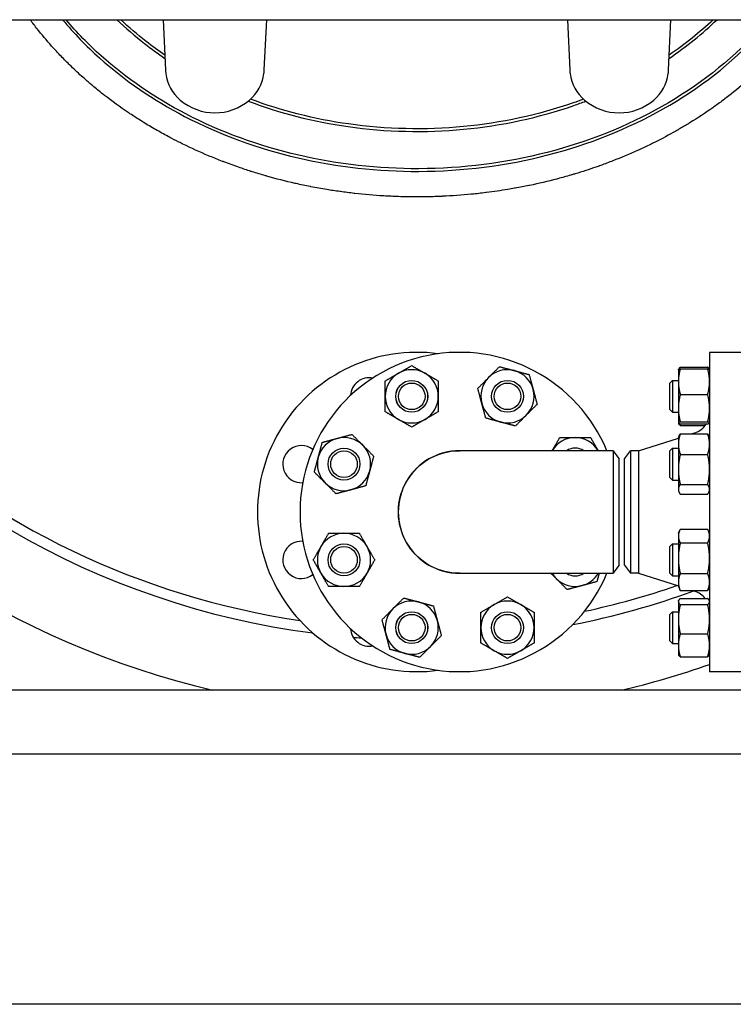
# Model space of a CAD drawing. Header units: inches. Extents: x 18 to 846, y -44 to 561.
# Tile 524 of 637: x 722 to 739, y 205 to 228. Entities that reach past the tile are written whole.
import ezdxf

# ---------------------------------------------------------------- set-up
doc = ezdxf.new("R2010")
doc.units = ezdxf.units.IN
doc.header["$LTSCALE"] = 24
doc.header["$MEASUREMENT"] = 0
doc.layers.add('Visible (ANSI)', color=7, linetype='Continuous', lineweight=30)

msp = doc.modelspace()

# ---------------------------------------------------------------- linework, layer by layer
at = {"layer": 'Visible (ANSI)'}
for p, q in [((677.03118, 228.2065), (754.03118, 228.2065)), ((725.64352, 228.20651), (725.69973, 227.03133)), ((728.02264, 227.03133), (728.07885, 228.20653)), ((735.14352, 228.20651), (735.19973, 227.03133)), ((737.52264, 227.03133), (737.57885, 228.20653)), ((738.48618, 220.394), (738.48618, 212.894)), ((739.42618, 220.394), (738.48618, 220.394)), ((737.75218, 219.98521), (737.75273, 219.98637)), ((737.75218, 219.98521), (737.75218, 219.70515)), ((737.75273, 219.98637), (737.75816, 219.99802)), ((737.79727, 220.04461), (738.4411, 220.04461)), ((737.79727, 220.00606), (738.4411, 220.00606)), ((738.48564, 219.98637), (738.48021, 219.99802)), ((738.48618, 219.98521), (738.48564, 219.98637)), ((737.55118, 219.67271), (737.61368, 219.73521)), ((737.61368, 219.73521), (737.61368, 218.98521)), ((737.61368, 219.73521), (737.75218, 219.73521)), ((737.75218, 219.70515), (737.75218, 219.08131)), ((737.55118, 219.04771), (737.55118, 219.67271)), ((737.79727, 219.40424), (738.4411, 219.40424)), ((737.55118, 219.04771), (737.61368, 218.98521)), ((737.75218, 219.08131), (737.75218, 218.73637)), ((737.61368, 218.98521), (737.75218, 218.98521)), ((737.75218, 218.73637), (737.75218, 218.73521)), ((737.75218, 218.73521), (737.75273, 218.73404)), ((737.75273, 218.73404), (737.75816, 218.7224)), ((737.79727, 218.75839), (738.4411, 218.75839)), ((737.79727, 218.71436), (738.4411, 218.71436)), ((737.79727, 218.67581), (738.38292, 218.67581)), ((738.48618, 218.73521), (738.48564, 218.73404)), ((736.81285, 218.084), (737.75218, 218.38152)), ((737.75218, 218.39409), (737.76806, 218.42814)), ((737.75218, 218.39409), (737.75218, 218.23717)), ((737.79727, 218.47629), (738.4411, 218.47629)), ((738.05138, 218.47629), (738.13716, 218.50345)), ((738.48618, 218.39409), (738.47031, 218.42814)), ((736.2188, 218.084), (732.61389, 218.084)), ((736.48618, 217.8965), (736.63006, 218.084)), ((736.81285, 218.084), (736.63006, 218.084)), ((736.63006, 218.084), (736.63006, 215.204)), ((736.81285, 218.084), (736.81285, 215.204)), ((737.55118, 218.08159), (737.61368, 218.14409)), ((737.55118, 217.45659), (737.55118, 218.08159)), ((737.61368, 218.14409), (737.61368, 217.39409)), ((737.61368, 218.14409), (737.75218, 218.14409)), ((737.75218, 218.23717), (737.75218, 217.64446)), ((736.36118, 215.39154), (736.36118, 217.89649)), ((736.48618, 215.3915), (736.48618, 217.8965)), ((737.79727, 217.99806), (738.4411, 217.99806)), ((737.75218, 217.64446), (737.75218, 217.17638)), ((737.55118, 217.45659), (737.61368, 217.39409)), ((737.61368, 217.39409), (737.75218, 217.39409)), ((737.75218, 217.17638), (737.75218, 217.14409)), ((737.79727, 217.29086), (738.4411, 217.29086)), ((737.75218, 217.14409), (737.76806, 217.11004)), ((737.79727, 217.0619), (738.4411, 217.0619)), ((738.48618, 217.14409), (738.47031, 217.11004)), ((737.79727, 216.23926), (738.4411, 216.23926)), ((737.75218, 216.14391), (737.78641, 216.2173)), ((737.75218, 216.14391), (737.75218, 216.07824)), ((737.75218, 216.07824), (737.75218, 215.55704)), ((738.48618, 216.14391), (738.45196, 216.2173)), ((737.55118, 215.83141), (737.61368, 215.89391)), ((737.55118, 215.20641), (737.55118, 215.83141)), ((737.61368, 215.89391), (737.61368, 215.14391)), ((737.61368, 215.89391), (737.75218, 215.89391)), ((737.79727, 215.91721), (738.4411, 215.91721)), ((737.75218, 215.55704), (737.75218, 214.99772)), ((736.48618, 215.3915), (736.63006, 215.204)), ((732.61389, 215.204), (736.2188, 215.204)), ((736.81285, 215.204), (736.63006, 215.204)), ((736.81285, 215.204), (737.75218, 214.90648)), ((737.55118, 215.20641), (737.61368, 215.14391)), ((737.61368, 215.14391), (737.75218, 215.14391)), ((737.79727, 215.19687), (738.4411, 215.19687)), ((737.75218, 214.99772), (737.75218, 214.89391)), ((737.75218, 214.89391), (737.78641, 214.82052)), ((738.48618, 214.89391), (738.45196, 214.82052)), ((737.79727, 214.79857), (738.4411, 214.79857)), ((737.79727, 214.6122), (738.4411, 214.6122)), ((738.0929, 214.79857), (738.13716, 214.78455)), ((737.75218, 214.5528), (737.75816, 214.56561)), ((737.75218, 214.5528), (737.75218, 214.54024)), ((737.75218, 214.54024), (737.75218, 214.12609)), ((737.79727, 214.46829), (738.4411, 214.46829)), ((738.48618, 214.5528), (738.48021, 214.56561)), ((737.55118, 214.2403), (737.61368, 214.3028)), ((737.55118, 213.6153), (737.55118, 214.2403)), ((737.61368, 214.3028), (737.61368, 213.5528)), ((737.61368, 214.3028), (737.75218, 214.3028)), ((737.75218, 214.12609), (737.75218, 213.51364)), ((737.79727, 213.78389), (738.4411, 213.78389)), ((737.55118, 213.6153), (737.61368, 213.5528)), ((737.61368, 213.5528), (737.75218, 213.5528)), ((737.75218, 213.51364), (737.75218, 213.3028)), ((737.75218, 213.3028), (737.75816, 213.28999)), ((737.79727, 213.24339), (738.4411, 213.24339)), ((738.48618, 213.3028), (738.48021, 213.28999)), ((739.42618, 212.894), (738.48618, 212.894)), ((754.03118, 212.4565), (677.03118, 212.4565)), ((754.03118, 210.9565), (677.03118, 210.9565)), ((753.11118, 205.0815), (711.23618, 205.0815))]:
    msp.add_line(p, q, dxfattribs=at)
for centre, radius in [((731.4861, 219.36021), 0.37513), ((731.4861, 219.36021), 0.375), ((733.73627, 219.36021), 0.37513), ((733.73627, 219.36021), 0.375), ((731.4861, 219.36021), 0.3125), ((733.73627, 219.36021), 0.3125), ((729.89498, 217.76909), 0.37513), ((729.89498, 217.76909), 0.375), ((729.89498, 217.76909), 0.3125), ((729.89498, 215.51891), 0.37513), ((729.89498, 215.51891), 0.375), ((729.89498, 215.51891), 0.3125), ((731.4861, 213.9278), 0.37513), ((731.4861, 213.9278), 0.375), ((731.4861, 213.9278), 0.3125), ((733.73627, 213.9278), 0.37513), ((733.73627, 213.9278), 0.375), ((733.73627, 213.9278), 0.3125)]:
    msp.add_circle(centre, radius, dxfattribs=at)
for centre, radius, start, end in [((731.61118, 232.644), 18.75, 193.689887, 261.558657), ((726.69859, 227.0791), 1, 187.965548, 229.428759), ((727.02378, 227.0791), 1, 310.571241, 352.034452), ((736.19859, 227.0791), 1, 187.965548, 229.428759), ((736.52378, 227.0791), 1, 310.571241, 352.034452), ((726.86118, 227.269), 1.25, 229.428759, 310.571241), ((736.36118, 227.269), 1.25, 229.428759, 310.571241), ((731.61118, 232.644), 19, 217, 262.601049), ((731.61118, 216.644), 3.75, 82.337744, 277.662256), ((732.61118, 216.644), 3.75, 22.581673, 337.418327), ((731.61118, 232.644), 20.75, 217, 256.628632), ((731.4861, 219.36021), 0.625, 60, 120), ((733.73627, 219.36021), 0.625, 75, 135), ((733.73627, 219.36021), 0.625, 15, 75), ((730.4861, 219.36021), 0.4375, 78.977419, 177.099997), ((731.4861, 219.36021), 0.625, 120, 180), ((731.4861, 219.36021), 0.625, 0, 60), ((733.73627, 219.36021), 0.625, 135, 195), ((733.73627, 219.36021), 0.625, 315, 15), ((731.4861, 219.36021), 0.625, 180, 240), ((731.4861, 219.36021), 0.625, 300, 0), ((733.73627, 219.36021), 0.625, 195, 255), ((731.4861, 219.36021), 0.625, 240, 300), ((733.73627, 219.36021), 0.625, 255, 315), ((737.98618, 218.98012), 0.5, 287.574716, 327.891966), ((729.89498, 217.76909), 0.625, 105, 165), ((729.89498, 217.76909), 0.625, 45, 105), ((735.32739, 217.76909), 0.625, 90, 149.744484), ((735.32739, 217.76909), 0.625, 30.255516, 90), ((728.89498, 217.76909), 0.4375, 52.383893, 273.928505), ((729.89498, 217.76909), 0.625, 345, 45), ((732.61118, 216.644), 1.44, 89.94622, 270.05378), ((735.32739, 217.76909), 0.37513, 57.085092, 122.914908), ((735.32739, 217.76909), 0.375, 57.114984, 122.885016), ((729.89498, 217.76909), 0.625, 165, 225), ((729.89498, 217.76909), 0.625, 285, 345), ((729.89498, 217.76909), 0.625, 225, 285), ((729.89498, 215.51891), 0.625, 90, 150), ((729.89498, 215.51891), 0.625, 30, 90), ((728.89498, 215.51891), 0.4375, 86.071495, 307.616107), ((729.89498, 215.51891), 0.625, 150, 210), ((729.89498, 215.51891), 0.625, 330, 30), ((729.89498, 215.51891), 0.625, 210, 270), ((729.89498, 215.51891), 0.625, 270, 330), ((735.32739, 215.51891), 0.625, 210.255516, 225), ((735.32739, 215.51891), 0.625, 225, 285), ((735.32739, 215.51891), 0.37513, 237.085092, 302.914908), ((735.32739, 215.51891), 0.375, 237.114984, 302.885016), ((735.32739, 215.51891), 0.625, 285, 329.744484), ((731.61118, 232.644), 18.75, 282.119678, 289.01245), ((731.61118, 232.644), 19, 281.10307, 290.016247), ((737.98618, 214.30789), 0.5, 37.489944, 72.425284), ((731.4861, 213.9278), 0.625, 135, 195), ((731.4861, 213.9278), 0.625, 75, 135), ((731.4861, 213.9278), 0.625, 15, 75), ((733.73627, 213.9278), 0.625, 120, 180), ((733.73627, 213.9278), 0.625, 60, 120), ((733.73627, 213.9278), 0.625, 0, 60), ((731.4861, 213.9278), 0.625, 315, 15), ((733.73627, 213.9278), 0.625, 180, 240), ((733.73627, 213.9278), 0.625, 300, 0), ((730.4861, 213.9278), 0.4375, 182.900003, 281.022581), ((731.61118, 232.644), 19, 265.470025, 266.049599), ((731.4861, 213.9278), 0.625, 195, 255), ((731.4861, 213.9278), 0.625, 255, 315), ((733.73627, 213.9278), 0.625, 240, 300), ((731.61118, 232.644), 20.75, 283.371368, 289.349236)]:
    msp.add_arc(centre, radius, start, end, dxfattribs=at)
for points, knots in [([(740.70154, 228.20651), (740.58451, 228.04808), (740.46172, 227.89352), (740.33419, 227.74366), (740.32271, 227.73017), (740.31119, 227.71671), (740.29963, 227.7033), (740.25128, 227.64718), (740.20226, 227.59172), (740.1526, 227.53692), (740.14002, 227.52304), (740.1274, 227.5092), (740.11474, 227.49541), (740.10267, 227.48226), (740.09057, 227.46915), (740.07843, 227.45608), (739.93882, 227.30579), (739.79444, 227.1607), (739.64618, 227.02112), (739.63328, 227.00897), (739.62035, 226.99687), (739.60739, 226.9848), (739.57345, 226.95321), (739.53931, 226.9219), (739.50498, 226.89088), (739.46952, 226.85883), (739.43378, 226.82703), (739.39779, 226.79547), (739.38498, 226.78424), (739.37213, 226.77304), (739.35926, 226.76188), (739.35904, 226.76169), (739.35882, 226.7615), (739.35861, 226.76132), (739.20182, 226.62537), (739.04023, 226.49419), (738.87461, 226.36813), (738.86116, 226.3579), (738.84768, 226.34769), (738.83418, 226.33753), (738.75712, 226.27949), (738.67921, 226.22256), (738.60054, 226.16676), (738.58688, 226.15708), (738.57321, 226.14743), (738.55951, 226.13782), (738.38609, 226.01611), (738.20904, 225.89989), (738.02927, 225.78939), (738.01559, 225.78098), (738.0019, 225.77261), (737.98819, 225.76427), (737.91393, 225.71908), (737.83923, 225.67487), (737.76416, 225.63165), (737.75371, 225.62563), (737.74326, 225.61964), (737.73279, 225.61366), (737.71949, 225.60605), (737.70616, 225.59848), (737.69282, 225.59093), (737.53391, 225.50103), (737.37252, 225.41501), (737.20905, 225.33295), (737.18387, 225.32032), (737.15865, 225.30777), (737.13338, 225.29532), (737.12084, 225.28915), (737.10829, 225.283), (737.09573, 225.27687), (737.00825, 225.23418), (736.92021, 225.19262), (736.83165, 225.15219), (736.81945, 225.14661), (736.80723, 225.14106), (736.795, 225.13553), (736.60311, 225.04874), (736.40889, 224.96724), (736.21293, 224.8911), (736.20154, 224.88667), (736.19014, 224.88226), (736.17874, 224.87787), (736.08504, 224.8418), (735.99096, 224.80694), (735.89656, 224.77331), (735.88578, 224.76946), (735.875, 224.76564), (735.86421, 224.76183), (735.8484, 224.75625), (735.83258, 224.7507), (735.81675, 224.74518), (735.65604, 224.68919), (735.49401, 224.63656), (735.33089, 224.5873), (735.30444, 224.57932), (735.27797, 224.57142), (735.25146, 224.56361), (735.24211, 224.56085), (735.23276, 224.55811), (735.22341, 224.55538), (735.12376, 224.52628), (735.02373, 224.49843), (734.92337, 224.47183), (734.91474, 224.46955), (734.9061, 224.46727), (734.89746, 224.465), (734.68548, 224.40931), (734.47213, 224.35924), (734.25778, 224.31473), (734.2507, 224.31326), (734.24363, 224.3118), (734.23655, 224.31034), (734.13157, 224.28873), (734.02634, 224.26845), (733.92093, 224.2495), (733.91469, 224.24838), (733.90845, 224.24726), (733.90221, 224.24615), (733.85005, 224.23685), (733.79784, 224.22788), (733.74559, 224.21923), (733.57774, 224.19145), (733.4093, 224.16699), (733.24041, 224.14584), (733.23588, 224.14528), (733.23135, 224.14471), (733.22682, 224.14415), (733.11718, 224.13054), (733.00736, 224.11832), (732.89739, 224.1075), (732.89376, 224.10715), (732.89012, 224.10679), (732.88649, 224.10644), (732.66079, 224.08442), (732.43449, 224.06828), (732.20794, 224.05799), (732.20623, 224.05792), (732.20452, 224.05784), (732.2028, 224.05776), (732.08931, 224.05266), (731.97575, 224.04902), (731.86217, 224.04686), (731.86145, 224.04684), (731.86073, 224.04683), (731.86001, 224.04681), (731.77955, 224.04529), (731.69907, 224.04451), (731.6186, 224.04447), (731.47039, 224.04438), (731.32218, 224.0468), (731.17407, 224.05172), (731.17279, 224.05176), (731.17152, 224.05181), (731.17024, 224.05185), (731.0573, 224.05563), (730.94445, 224.06087), (730.83165, 224.06756), (730.82935, 224.0677), (730.82705, 224.06784), (730.82475, 224.06798), (730.59912, 224.08149), (730.37373, 224.10083), (730.14897, 224.12603), (730.14478, 224.1265), (730.14059, 224.12697), (730.13641, 224.12744), (730.02722, 224.13979), (729.91819, 224.15352), (729.80935, 224.16863), (729.80431, 224.16933), (729.79927, 224.17004), (729.79423, 224.17074), (729.69265, 224.18497), (729.59124, 224.2004), (729.49005, 224.21704), (729.36598, 224.23744), (729.24213, 224.25968), (729.1186, 224.28374), (729.11197, 224.28503), (729.10535, 224.28633), (729.09873, 224.28763), (728.98839, 224.30931), (728.8783, 224.33245), (728.76852, 224.35706), (728.76112, 224.35872), (728.75373, 224.36038), (728.74633, 224.36206), (728.52211, 224.41275), (728.29921, 224.46957), (728.07818, 224.53253), (728.0692, 224.53509), (728.06022, 224.53766), (728.05124, 224.54024), (727.99772, 224.55561), (727.94432, 224.57134), (727.89104, 224.58744), (727.84016, 224.6028), (727.78939, 224.61849), (727.73874, 224.63451), (727.72892, 224.63762), (727.71911, 224.64074), (727.7093, 224.64387), (727.61187, 224.67495), (727.51487, 224.70725), (727.41835, 224.74076), (727.30273, 224.78089), (727.18756, 224.82285), (727.07293, 224.86663), (727.06146, 224.87102), (727.05, 224.87542), (727.03854, 224.87984), (726.9408, 224.91752), (726.84346, 224.95654), (726.7466, 224.99689), (726.73455, 225.00191), (726.72251, 225.00695), (726.71047, 225.01201), (726.50763, 225.09732), (726.30695, 225.18848), (726.10922, 225.28539), (726.09642, 225.29166), (726.08363, 225.29796), (726.07085, 225.30428), (726.05165, 225.31378), (726.03247, 225.32334), (726.01332, 225.33295), (725.94156, 225.36897), (725.8702, 225.40576), (725.79928, 225.4433), (725.78619, 225.45023), (725.77311, 225.45719), (725.76004, 225.46417), (725.66192, 225.51661), (725.56467, 225.5705), (725.46837, 225.6258), (725.37047, 225.68203), (725.27324, 225.73991), (725.1768, 225.79942), (725.16314, 225.80786), (725.14948, 225.81633), (725.13585, 225.82483), (725.04494, 225.88151), (724.95476, 225.93965), (724.86542, 225.99923), (724.85172, 226.00836), (724.83804, 226.01753), (724.82438, 226.02674), (724.63493, 226.15439), (724.44935, 226.28856), (724.26865, 226.42898), (724.25526, 226.43938), (724.24189, 226.44982), (724.22855, 226.4603), (724.14617, 226.525), (724.06482, 226.591), (723.98459, 226.65828), (723.9714, 226.66935), (723.95824, 226.68044), (723.9451, 226.69158), (723.91764, 226.71486), (723.8903, 226.7383), (723.86311, 226.76188), (723.81685, 226.802), (723.77101, 226.84253), (723.72561, 226.88346), (723.63141, 226.96839), (723.5386, 227.05549), (723.44743, 227.14469), (723.43474, 227.15711), (723.42208, 227.16956), (723.40946, 227.18206), (723.3366, 227.25417), (723.26483, 227.32762), (723.19425, 227.40236), (723.18219, 227.41514), (723.17016, 227.42795), (723.15817, 227.4408), (723.12819, 227.47292), (723.09844, 227.50528), (723.06891, 227.53787), (722.94935, 227.66984), (722.83359, 227.80557), (722.72218, 227.94475), (722.71175, 227.95778), (722.70136, 227.97083), (722.69101, 227.98392), (722.63305, 228.0572), (722.5763, 228.13141), (722.52083, 228.2065)], [0.291761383, 0.291761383, 0.291761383, 0.291761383, 0.301451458, 0.301451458, 0.301451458, 0.302323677, 0.302323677, 0.302323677, 0.305972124, 0.305972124, 0.305972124, 0.306896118, 0.306896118, 0.306896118, 0.307776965, 0.307776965, 0.307776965, 0.317905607, 0.317905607, 0.317905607, 0.318787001, 0.318787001, 0.318787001, 0.321095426, 0.321095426, 0.321095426, 0.323480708, 0.323480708, 0.323480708, 0.324329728, 0.324329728, 0.324329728, 0.324343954, 0.324343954, 0.324343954, 0.334680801, 0.334680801, 0.334680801, 0.335520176, 0.335520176, 0.335520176, 0.340310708, 0.340310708, 0.340310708, 0.341142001, 0.341142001, 0.341142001, 0.351665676, 0.351665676, 0.351665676, 0.352466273, 0.352466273, 0.352466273, 0.356803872, 0.356803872, 0.356803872, 0.35740742, 0.35740742, 0.35740742, 0.358174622, 0.358174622, 0.358174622, 0.367313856, 0.367313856, 0.367313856, 0.368721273, 0.368721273, 0.368721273, 0.369419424, 0.369419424, 0.369419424, 0.374281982, 0.374281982, 0.374281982, 0.374952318, 0.374952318, 0.374952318, 0.385472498, 0.385472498, 0.385472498, 0.386083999, 0.386083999, 0.386083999, 0.391108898, 0.391108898, 0.391108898, 0.391682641, 0.391682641, 0.391682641, 0.392523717, 0.392523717, 0.392523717, 0.401062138, 0.401062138, 0.401062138, 0.402446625, 0.402446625, 0.402446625, 0.402934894, 0.402934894, 0.402934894, 0.408136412, 0.408136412, 0.408136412, 0.408584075, 0.408584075, 0.408584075, 0.4195652, 0.4195652, 0.4195652, 0.419927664, 0.419927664, 0.419927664, 0.42530397, 0.42530397, 0.42530397, 0.425622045, 0.425622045, 0.425622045, 0.428281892, 0.428281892, 0.428281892, 0.436826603, 0.436826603, 0.436826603, 0.437055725, 0.437055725, 0.437055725, 0.44260164, 0.44260164, 0.44260164, 0.442785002, 0.442785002, 0.442785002, 0.454166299, 0.454166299, 0.454166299, 0.454252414, 0.454252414, 0.454252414, 0.459954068, 0.459954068, 0.459954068, 0.459990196, 0.459990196, 0.459990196, 0.464029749, 0.464029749, 0.464029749, 0.471470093, 0.471470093, 0.471470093, 0.471534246, 0.471534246, 0.471534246, 0.477207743, 0.477207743, 0.477207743, 0.477323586, 0.477323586, 0.477323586, 0.488672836, 0.488672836, 0.488672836, 0.488884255, 0.488884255, 0.488884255, 0.49439829, 0.49439829, 0.49439829, 0.494653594, 0.494653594, 0.494653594, 0.499800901, 0.499800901, 0.499800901, 0.506111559, 0.506111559, 0.506111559, 0.506449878, 0.506449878, 0.506449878, 0.512087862, 0.512087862, 0.512087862, 0.51246775, 0.51246775, 0.51246775, 0.523987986, 0.523987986, 0.523987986, 0.524456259, 0.524456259, 0.524456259, 0.527247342, 0.527247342, 0.527247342, 0.529912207, 0.529912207, 0.529912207, 0.530428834, 0.530428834, 0.530428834, 0.535559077, 0.535559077, 0.535559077, 0.541703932, 0.541703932, 0.541703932, 0.54231888, 0.54231888, 0.54231888, 0.547563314, 0.547563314, 0.547563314, 0.548215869, 0.548215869, 0.548215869, 0.559212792, 0.559212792, 0.559212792, 0.559924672, 0.559924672, 0.559924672, 0.56099478, 0.56099478, 0.56099478, 0.565005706, 0.565005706, 0.565005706, 0.565746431, 0.565746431, 0.565746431, 0.571308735, 0.571308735, 0.571308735, 0.576963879, 0.576963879, 0.576963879, 0.57776545, 0.57776545, 0.57776545, 0.583109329, 0.583109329, 0.583109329, 0.583928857, 0.583928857, 0.583928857, 0.595294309, 0.595294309, 0.595294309, 0.596136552, 0.596136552, 0.596136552, 0.601339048, 0.601339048, 0.601339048, 0.602194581, 0.602194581, 0.602194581, 0.603984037, 0.603984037, 0.603984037, 0.607028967, 0.607028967, 0.607028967, 0.613347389, 0.613347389, 0.613347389, 0.614226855, 0.614226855, 0.614226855, 0.619301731, 0.619301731, 0.619301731, 0.620169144, 0.620169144, 0.620169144, 0.622337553, 0.622337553, 0.622337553, 0.631118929, 0.631118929, 0.631118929, 0.631940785, 0.631940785, 0.631940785, 0.636542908, 0.636542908, 0.636542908, 0.636542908]), ([(723.28234, 228.20659), (723.54567, 227.88959), (723.83613, 227.58911), (724.74078, 226.77929), (725.41513, 226.31832), (726.97542, 225.50729), (727.87734, 225.17851), (729.73946, 224.74731), (730.69809, 224.64065), (732.68291, 224.64776), (733.70884, 224.77795), (735.64875, 225.27732), (736.56439, 225.64173), (738.24598, 226.59234), (739.00752, 227.18407), (739.74312, 227.97604), (739.8434, 228.09018), (739.94003, 228.20657)], [-5.70959733, -5.70959733, -5.70959733, -5.70959733, -5.56784523, -5.56784523, -5.30152743, -5.30152743, -5.00175331, -5.00175331, -4.70778552, -4.70778552, -4.3927688, -4.3927688, -4.08388685, -4.08388685, -3.76720646, -3.76720646, -3.71518057, -3.71518057, -3.71518057, -3.71518057]), ([(739.85857, 228.20656), (739.77303, 228.10487), (739.68464, 228.00492), (738.96644, 227.23168), (738.21005, 226.64382), (736.53868, 225.69899), (735.62812, 225.33655), (733.6984, 224.8398), (732.67758, 224.71024), (730.70263, 224.70317), (729.74877, 224.80931), (727.89633, 225.23827), (726.99934, 225.5653), (725.44832, 226.37151), (724.77832, 226.82957), (723.89325, 227.62186), (723.61621, 227.90671), (723.36381, 228.20659)], [3.72119234, 3.72119234, 3.72119234, 3.72119234, 3.76720646, 3.76720646, 4.08388685, 4.08388685, 4.3927688, 4.3927688, 4.70778552, 4.70778552, 5.00175331, 5.00175331, 5.30152743, 5.30152743, 5.56784523, 5.56784523, 5.70358544, 5.70358544, 5.70358544, 5.70358544]), ([(724.56038, 228.20658), (724.76396, 228.01006), (724.98098, 227.82207), (725.36385, 227.52442), (725.52289, 227.40942), (725.68699, 227.29901)], [-2.463249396, -2.463249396, -2.463249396, -2.463249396, -2.355963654, -2.355963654, -2.284149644, -2.284149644, -2.284149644, -2.284149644]), ([(725.68325, 227.37701), (725.53396, 227.4786), (725.389, 227.58404), (725.03862, 227.85643), (724.83903, 228.02788), (724.65078, 228.20657)], [2.289839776, 2.289839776, 2.289839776, 2.289839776, 2.355963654, 2.355963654, 2.454970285, 2.454970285, 2.454970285, 2.454970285]), ([(725.68319, 227.37705), (725.53393, 227.47863), (725.38898, 227.58405), (725.03865, 227.85641), (724.83908, 228.02784), (724.65085, 228.2065)], [2.289848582, 2.289848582, 2.289848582, 2.289848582, 2.355963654, 2.355963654, 2.454957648, 2.454957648, 2.454957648, 2.454957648]), ([(727.64351, 226.29409), (728.38579, 226.01261), (729.17743, 225.81051), (730.88443, 225.56865), (731.80393, 225.54762), (733.59996, 225.71803), (734.47662, 225.90709), (735.39279, 226.225), (735.48621, 226.25893), (735.57886, 226.29409)], [-2.024603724, -2.024603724, -2.024603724, -2.024603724, -1.750991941, -1.750991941, -1.449405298, -1.449405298, -1.151145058, -1.151145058, -1.116988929, -1.116988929, -1.116988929, -1.116988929]), ([(735.52456, 226.3404), (735.44301, 226.30976), (735.36087, 226.28008), (734.46102, 225.96783), (733.58922, 225.77979), (731.80292, 225.6103), (730.8883, 225.63122), (729.20235, 225.8701), (728.42631, 226.06694), (727.69781, 226.34041)], [1.120956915, 1.120956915, 1.120956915, 1.120956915, 1.151145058, 1.151145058, 1.449405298, 1.449405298, 1.750991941, 1.750991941, 2.020635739, 2.020635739, 2.020635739, 2.020635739]), ([(735.52456, 226.3404), (735.44301, 226.30976), (735.36087, 226.28008), (734.46102, 225.96783), (733.58922, 225.77979), (731.80292, 225.6103), (730.8883, 225.63122), (729.20236, 225.8701), (728.42632, 226.06693), (727.69782, 226.3404)], [1.120957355, 1.120957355, 1.120957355, 1.120957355, 1.151145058, 1.151145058, 1.449405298, 1.449405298, 1.750991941, 1.750991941, 2.020634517, 2.020634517, 2.020634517, 2.020634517]), ([(732.61388, 215.20405), (732.57844, 215.20402), (732.543, 215.20531), (732.29087, 215.22394), (732.07801, 215.28977), (731.70218, 215.50797), (731.5395, 215.66024), (731.29808, 216.01916), (731.21873, 216.22505), (731.1571, 216.65148), (731.17501, 216.87176), (731.30366, 217.27926), (731.41261, 217.46676), (731.70085, 217.77805), (731.8802, 217.90142), (732.24751, 218.04866), (732.43065, 218.0839), (732.61389, 218.08398)], [-1.57267427, -1.57267427, -1.57267427, -1.57267427, -1.49882494, -1.49882494, -1.04590561, -1.04590561, -0.59274122, -0.59274122, -0.1436733, -0.1436733, 0.30609723, 0.30609723, 0.74775686, 0.74775686, 1.1908901, 1.1908901, 1.57267427, 1.57267427, 1.57267427, 1.57267427]), ([(736.2188, 218.08398), (736.2188, 218.0839), (736.2188, 218.04866), (736.2188, 217.90142), (736.2188, 217.77805), (736.21881, 217.46676), (736.21881, 217.27926), (736.21881, 216.87176), (736.21881, 216.65148), (736.21881, 216.22505), (736.21881, 216.01916), (736.21881, 215.66024), (736.2188, 215.50797), (736.2188, 215.28977), (736.2188, 215.22394), (736.2188, 215.20531), (736.2188, 215.20402), (736.2188, 215.20405)], [-1.57267431, -1.57267431, -1.57267431, -1.57267431, -1.1908901, -1.1908901, -0.74775686, -0.74775686, -0.30609723, -0.30609723, 0.1436733, 0.1436733, 0.59274122, 0.59274122, 1.04590561, 1.04590561, 1.49882494, 1.49882494, 1.57267431, 1.57267431, 1.57267431, 1.57267431])]:
    msp.add_open_spline(points, degree=3, knots=knots, dxfattribs=at)
for points in [[(737.53544, 227.29895), (737.94463, 227.57436), (738.32205, 227.87858), (738.662, 228.20658)], [(738.57159, 228.20658), (738.25751, 227.90861), (737.91191, 227.63075), (737.53917, 227.37695)], [(738.57151, 228.2065), (738.25745, 227.90856), (737.91187, 227.63072), (737.53917, 227.37695)], [(725.69973, 227.03133), (725.70118, 227.00102), (725.70401, 226.97071), (725.70824, 226.94053)], [(728.01413, 226.94053), (728.01835, 226.97066), (728.02119, 227.00096), (728.02264, 227.03133)], [(735.19973, 227.03133), (735.20118, 227.00102), (735.20401, 226.97071), (735.20824, 226.94053)], [(737.51413, 226.94053), (737.51835, 226.97066), (737.52119, 227.00096), (737.52264, 227.03133)], [(736.2188, 218.084), (736.26626, 218.0215), (736.31372, 217.959), (736.36118, 217.8965)], [(736.36118, 215.3915), (736.31372, 215.329), (736.26626, 215.2665), (736.2188, 215.204)]]:
    msp.add_open_spline(points, degree=3, dxfattribs=at)
for points, weights in [([(731.1736, 219.90147), (731.31863, 219.98521), (731.4861, 220.0819)], [1, 1.0379548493, 1]), ([(731.4861, 220.0819), (731.65356, 219.98521), (731.7986, 219.90147)], [1, 1.0379548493, 1]), ([(733.29433, 219.80215), (733.41275, 219.92057), (733.54949, 220.0573)], [1, 1.0379548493, 1]), ([(733.54949, 220.0573), (733.73627, 220.00726), (733.89804, 219.96391)], [1, 1.0379548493, 1]), ([(733.89804, 219.96391), (734.0598, 219.92057), (734.24658, 219.87052)], [1, 1.0379548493, 1]), ([(737.79727, 220.00606), (737.75218, 219.8448), (737.75218, 219.70515)], [1, 1.0379548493, 1]), ([(737.75273, 219.98637), (737.75699, 219.99552), (737.79727, 220.00606)], [1.00744590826, 1.03377061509, 1]), ([(737.79727, 220.04461), (737.7626, 220.01496), (737.7547, 219.98906)], [1, 1.02892942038, 1.01375847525]), ([(738.48367, 219.98906), (738.47577, 220.01496), (738.4411, 220.04461)], [1.01375847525, 1.02892942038, 1]), ([(738.4411, 220.00606), (738.48138, 219.99552), (738.48564, 219.98637)], [1, 1.03377061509, 1.00744590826]), ([(738.48618, 219.70515), (738.48618, 219.8448), (738.4411, 220.00606)], [1, 1.0379548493, 1]), ([(730.8611, 219.72105), (731.02856, 219.81774), (731.1736, 219.90147)], [1, 1.0379548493, 1]), ([(730.8611, 219.36021), (730.8611, 219.52768), (730.8611, 219.72105)], [1, 1.0379548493, 1]), ([(731.7986, 219.90147), (731.94363, 219.81774), (732.1111, 219.72105)], [1, 1.0379548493, 1]), ([(732.1111, 219.72105), (732.1111, 219.52768), (732.1111, 219.36021)], [1, 1.0379548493, 1]), ([(733.03918, 219.54699), (733.17591, 219.68373), (733.29433, 219.80215)], [1, 1.0379548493, 1]), ([(734.24658, 219.87052), (734.29663, 219.68373), (734.33998, 219.52197)], [1, 1.0379548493, 1]), ([(737.75218, 219.70515), (737.75218, 219.56549), (737.79727, 219.40424)], [1, 1.0379548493, 1]), ([(738.4411, 219.40424), (738.48618, 219.56549), (738.48618, 219.70515)], [1, 1.0379548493, 1]), ([(733.13257, 219.19845), (733.08923, 219.36021), (733.03918, 219.54699)], [1, 1.0379548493, 1]), ([(734.33998, 219.52197), (734.38332, 219.36021), (734.43337, 219.17342)], [1, 1.0379548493, 1]), ([(730.8611, 218.99936), (730.8611, 219.19274), (730.8611, 219.36021)], [1, 1.0379548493, 1]), ([(732.1111, 219.36021), (732.1111, 219.19274), (732.1111, 218.99936)], [1, 1.0379548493, 1]), ([(737.79727, 219.40424), (737.75218, 219.23118), (737.75218, 219.08131)], [1, 1.0379548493, 1]), ([(738.48618, 219.08131), (738.48618, 219.23118), (738.4411, 219.40424)], [1, 1.0379548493, 1]), ([(731.1736, 218.81894), (731.02856, 218.90268), (730.8611, 218.99936)], [1, 1.0379548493, 1]), ([(732.1111, 218.99936), (731.94363, 218.90268), (731.7986, 218.81894)], [1, 1.0379548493, 1]), ([(733.22596, 218.8499), (733.17591, 219.03668), (733.13257, 219.19845)], [1, 1.0379548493, 1]), ([(734.43337, 219.17342), (734.29663, 219.03668), (734.17822, 218.91827)], [1, 1.0379548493, 1]), ([(737.75218, 219.08131), (737.75218, 218.93144), (737.79727, 218.75839)], [1, 1.0379548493, 1]), ([(738.4411, 218.75839), (738.48618, 218.93144), (738.48618, 219.08131)], [1, 1.0379548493, 1]), ([(731.4861, 218.63852), (731.31863, 218.73521), (731.1736, 218.81894)], [1, 1.0379548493, 1]), ([(731.7986, 218.81894), (731.65356, 218.73521), (731.4861, 218.63852)], [1, 1.0379548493, 1]), ([(733.57451, 218.7565), (733.41275, 218.79985), (733.22596, 218.8499)], [1, 1.0379548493, 1]), ([(734.17822, 218.91827), (734.0598, 218.79985), (733.92306, 218.66311)], [1, 1.0379548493, 1]), ([(733.92306, 218.66311), (733.73627, 218.71316), (733.57451, 218.7565)], [1, 1.0379548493, 1]), ([(737.79727, 218.75839), (737.75218, 218.74659), (737.75218, 218.73637)], [1, 1.0379548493, 1]), ([(737.75218, 218.73637), (737.75218, 218.72616), (737.79727, 218.71436)], [1, 1.0379548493, 1]), ([(737.79727, 218.67581), (737.76835, 218.70054), (737.75816, 218.7224)], [1, 1.02401877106, 1.01763819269]), ([(737.785, 218.71778), (737.79062, 218.69718), (737.79727, 218.67581)], [1.00930122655, 1.005426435, 1]), ([(738.48618, 218.73637), (738.48618, 218.74659), (738.4411, 218.75839)], [1, 1.0379548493, 1]), ([(738.4411, 218.71436), (738.48618, 218.72616), (738.48618, 218.73637)], [1, 1.0379548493, 1]), ([(729.38467, 218.2794), (729.57146, 218.32945), (729.73322, 218.3728)], [1, 1.0379548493, 1]), ([(729.73322, 218.3728), (729.89498, 218.41614), (730.08177, 218.46619)], [1, 1.0379548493, 1]), ([(730.08177, 218.46619), (730.2185, 218.32945), (730.33692, 218.21103)], [1, 1.0379548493, 1]), ([(734.78752, 218.084), (734.87061, 218.22792), (734.96655, 218.39409)], [1.00060312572, 1.03765085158, 1]), ([(734.96655, 218.39409), (735.15992, 218.39409), (735.32739, 218.39409)], [1, 1.0379548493, 1]), ([(735.32739, 218.39409), (735.49486, 218.39409), (735.68823, 218.39409)], [1, 1.0379548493, 1]), ([(735.68823, 218.39409), (735.78418, 218.22792), (735.86726, 218.084)], [1, 1.03765085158, 1.00060312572]), ([(737.79727, 218.47629), (737.75218, 218.34815), (737.75218, 218.23717)], [1, 1.0379548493, 1]), ([(737.76806, 218.42814), (737.77878, 218.45112), (737.79727, 218.47629)], [1.01823627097, 1.01522706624, 1]), ([(738.4411, 218.47629), (738.45959, 218.45112), (738.47031, 218.42814)], [1, 1.01522706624, 1.01823627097]), ([(738.48618, 218.23717), (738.48618, 218.34815), (738.4411, 218.47629)], [1, 1.0379548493, 1]), ([(729.29128, 217.93085), (729.33462, 218.09262), (729.38467, 218.2794)], [1, 1.0379548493, 1]), ([(730.33692, 218.21103), (730.45534, 218.09262), (730.59208, 217.95588)], [1, 1.0379548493, 1]), ([(737.75218, 218.23717), (737.75218, 218.1262), (737.79727, 217.99806)], [1, 1.0379548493, 1]), ([(738.4411, 217.99806), (738.48618, 218.1262), (738.48618, 218.23717)], [1, 1.0379548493, 1]), ([(729.19788, 217.5823), (729.24793, 217.76909), (729.29128, 217.93085)], [1, 1.0379548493, 1]), ([(730.59208, 217.95588), (730.54203, 217.76909), (730.49868, 217.60733)], [1, 1.0379548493, 1]), ([(737.79727, 217.99806), (737.75218, 217.80857), (737.75218, 217.64446)], [1, 1.0379548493, 1]), ([(738.48618, 217.64446), (738.48618, 217.80857), (738.4411, 217.99806)], [1, 1.0379548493, 1]), ([(730.49868, 217.60733), (730.45534, 217.44557), (730.40529, 217.25878)], [1, 1.0379548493, 1]), ([(737.75218, 217.64446), (737.75218, 217.48036), (737.79727, 217.29086)], [1, 1.0379548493, 1]), ([(738.4411, 217.29086), (738.48618, 217.48036), (738.48618, 217.64446)], [1, 1.0379548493, 1]), ([(729.45304, 217.32715), (729.33462, 217.44557), (729.19788, 217.5823)], [1, 1.0379548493, 1]), ([(729.70819, 217.07199), (729.57146, 217.20873), (729.45304, 217.32715)], [1, 1.0379548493, 1]), ([(730.05674, 217.16539), (729.89498, 217.12204), (729.70819, 217.07199)], [1, 1.0379548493, 1]), ([(730.40529, 217.25878), (730.2185, 217.20873), (730.05674, 217.16539)], [1, 1.0379548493, 1]), ([(737.79727, 217.29086), (737.75218, 217.22951), (737.75218, 217.17638)], [1, 1.0379548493, 1]), ([(737.75218, 217.17638), (737.75218, 217.12325), (737.79727, 217.0619)], [1, 1.0379548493, 1]), ([(738.48618, 217.17638), (738.48618, 217.22951), (738.4411, 217.29086)], [1, 1.0379548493, 1]), ([(738.4411, 217.0619), (738.48618, 217.12325), (738.48618, 217.17638)], [1, 1.0379548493, 1]), ([(737.79727, 216.23926), (737.75218, 216.15297), (737.75218, 216.07824)], [1, 1.0379548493, 1]), ([(738.48618, 216.07824), (738.48618, 216.15297), (738.4411, 216.23926)], [1, 1.0379548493, 1]), ([(729.35371, 215.83141), (729.43745, 215.97644), (729.53414, 216.14391)], [1, 1.0379548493, 1]), ([(729.53414, 216.14391), (729.72751, 216.14391), (729.89498, 216.14391)], [1, 1.0379548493, 1]), ([(729.89498, 216.14391), (730.06245, 216.14391), (730.25582, 216.14391)], [1, 1.0379548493, 1]), ([(730.25582, 216.14391), (730.35251, 215.97644), (730.43625, 215.83141)], [1, 1.0379548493, 1]), ([(737.75218, 216.07824), (737.75218, 216.00351), (737.79727, 215.91721)], [1, 1.0379548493, 1]), ([(738.4411, 215.91721), (738.48618, 216.00351), (738.48618, 216.07824)], [1, 1.0379548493, 1]), ([(729.17329, 215.51891), (729.26998, 215.68638), (729.35371, 215.83141)], [1, 1.0379548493, 1]), ([(730.43625, 215.83141), (730.51998, 215.68638), (730.61667, 215.51891)], [1, 1.0379548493, 1]), ([(737.79727, 215.91721), (737.75218, 215.7242), (737.75218, 215.55704)], [1, 1.0379548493, 1]), ([(738.48618, 215.55704), (738.48618, 215.7242), (738.4411, 215.91721)], [1, 1.0379548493, 1]), ([(737.75218, 215.55704), (737.75218, 215.38989), (737.79727, 215.19687)], [1, 1.0379548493, 1]), ([(738.4411, 215.19687), (738.48618, 215.38989), (738.48618, 215.55704)], [1, 1.0379548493, 1]), ([(729.35371, 215.20641), (729.26998, 215.35144), (729.17329, 215.51891)], [1, 1.0379548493, 1]), ([(730.61667, 215.51891), (730.51998, 215.35144), (730.43625, 215.20641)], [1, 1.0379548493, 1]), ([(729.53414, 214.89391), (729.43745, 215.06138), (729.35371, 215.20641)], [1, 1.0379548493, 1]), ([(730.43625, 215.20641), (730.35251, 215.06138), (730.25582, 214.89391)], [1, 1.0379548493, 1]), ([(734.88545, 215.07697), (734.82319, 215.13923), (734.75842, 215.204)], [1, 1.01960093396, 1.01895693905]), ([(735.1406, 214.82182), (735.00387, 214.95855), (734.88545, 215.07697)], [1, 1.0379548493, 1]), ([(735.89006, 215.204), (735.86535, 215.1118), (735.8377, 215.0086)], [1.01883536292, 1.02061936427, 1]), ([(737.79727, 215.19687), (737.75218, 215.09015), (737.75218, 214.99772)], [1, 1.0379548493, 1]), ([(738.48618, 214.99772), (738.48618, 215.09015), (738.4411, 215.19687)], [1, 1.0379548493, 1]), ([(729.89498, 214.89391), (729.72751, 214.89391), (729.53414, 214.89391)], [1, 1.0379548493, 1]), ([(730.25582, 214.89391), (730.06245, 214.89391), (729.89498, 214.89391)], [1, 1.0379548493, 1]), ([(735.48915, 214.91521), (735.32739, 214.87187), (735.1406, 214.82182)], [1, 1.0379548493, 1]), ([(735.8377, 215.0086), (735.65091, 214.95855), (735.48915, 214.91521)], [1, 1.0379548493, 1]), ([(737.75218, 214.99772), (737.75218, 214.90529), (737.79727, 214.79857)], [1, 1.0379548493, 1]), ([(738.4411, 214.79857), (738.48618, 214.90529), (738.48618, 214.99772)], [1, 1.0379548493, 1]), ([(731.04415, 214.36974), (731.16257, 214.48816), (731.29931, 214.62489)], [1, 1.0379548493, 1]), ([(731.29931, 214.62489), (731.4861, 214.57484), (731.64786, 214.5315)], [1, 1.0379548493, 1]), ([(733.42377, 214.46906), (733.56881, 214.5528), (733.73627, 214.64948)], [1, 1.0379548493, 1]), ([(733.73627, 214.64948), (733.90374, 214.5528), (734.04877, 214.46906)], [1, 1.0379548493, 1]), ([(737.79727, 214.6122), (737.75218, 214.57364), (737.75218, 214.54024)], [1, 1.0379548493, 1]), ([(737.79727, 214.79857), (737.79144, 214.80973), (737.78641, 214.82052)], [1, 1.00475051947, 1.00831186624]), ([(738.45196, 214.82052), (738.44693, 214.80973), (738.4411, 214.79857)], [1.00831186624, 1.00475051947, 1]), ([(738.48618, 214.54024), (738.48618, 214.57364), (738.4411, 214.6122)], [1, 1.0379548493, 1]), ([(730.789, 214.11458), (730.92574, 214.25132), (731.04415, 214.36974)], [1, 1.0379548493, 1]), ([(731.64786, 214.5315), (731.80962, 214.48816), (731.99641, 214.43811)], [1, 1.0379548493, 1]), ([(731.99641, 214.43811), (732.04646, 214.25132), (732.0898, 214.08956)], [1, 1.0379548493, 1]), ([(733.11127, 214.28864), (733.27874, 214.38533), (733.42377, 214.46906)], [1, 1.0379548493, 1]), ([(734.04877, 214.46906), (734.19381, 214.38533), (734.36127, 214.28864)], [1, 1.0379548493, 1]), ([(737.75218, 214.54024), (737.75218, 214.50685), (737.79727, 214.46829)], [1, 1.0379548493, 1]), ([(737.79727, 214.46829), (737.75218, 214.2849), (737.75218, 214.12609)], [1, 1.0379548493, 1]), ([(738.4411, 214.46829), (738.48618, 214.50685), (738.48618, 214.54024)], [1, 1.0379548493, 1]), ([(738.48618, 214.12609), (738.48618, 214.2849), (738.4411, 214.46829)], [1, 1.0379548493, 1]), ([(733.11127, 213.9278), (733.11127, 214.09526), (733.11127, 214.28864)], [1, 1.0379548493, 1]), ([(734.36127, 214.28864), (734.36127, 214.09526), (734.36127, 213.9278)], [1, 1.0379548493, 1]), ([(730.88239, 213.76603), (730.83905, 213.9278), (730.789, 214.11458)], [1, 1.0379548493, 1]), ([(732.0898, 214.08956), (732.13314, 213.9278), (732.18319, 213.74101)], [1, 1.0379548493, 1]), ([(733.11127, 213.56695), (733.11127, 213.76033), (733.11127, 213.9278)], [1, 1.0379548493, 1]), ([(734.36127, 213.9278), (734.36127, 213.76033), (734.36127, 213.56695)], [1, 1.0379548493, 1]), ([(737.75218, 214.12609), (737.75218, 213.96727), (737.79727, 213.78389)], [1, 1.0379548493, 1]), ([(738.4411, 213.78389), (738.48618, 213.96727), (738.48618, 214.12609)], [1, 1.0379548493, 1]), ([(730.97579, 213.41749), (730.92574, 213.60427), (730.88239, 213.76603)], [1, 1.0379548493, 1]), ([(732.18319, 213.74101), (732.04646, 213.60427), (731.92804, 213.48585)], [1, 1.0379548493, 1]), ([(737.79727, 213.78389), (737.75218, 213.63906), (737.75218, 213.51364)], [1, 1.0379548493, 1]), ([(738.48618, 213.51364), (738.48618, 213.63906), (738.4411, 213.78389)], [1, 1.0379548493, 1]), ([(731.92804, 213.48585), (731.80962, 213.36744), (731.67288, 213.2307)], [1, 1.0379548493, 1]), ([(733.42377, 213.38653), (733.27874, 213.47026), (733.11127, 213.56695)], [1, 1.0379548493, 1]), ([(734.36127, 213.56695), (734.19381, 213.47026), (734.04877, 213.38653)], [1, 1.0379548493, 1]), ([(737.75218, 213.51364), (737.75218, 213.38822), (737.79727, 213.24339)], [1, 1.0379548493, 1]), ([(738.4411, 213.24339), (738.48618, 213.38822), (738.48618, 213.51364)], [1, 1.0379548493, 1]), ([(731.32433, 213.32409), (731.16257, 213.36744), (730.97579, 213.41749)], [1, 1.0379548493, 1]), ([(731.67288, 213.2307), (731.4861, 213.28075), (731.32433, 213.32409)], [1, 1.0379548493, 1]), ([(733.73627, 213.20611), (733.56881, 213.3028), (733.42377, 213.38653)], [1, 1.0379548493, 1]), ([(734.04877, 213.38653), (733.90374, 213.3028), (733.73627, 213.20611)], [1, 1.0379548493, 1]), ([(737.79727, 213.24339), (737.76835, 213.26813), (737.75816, 213.28999)], [1, 1.02401877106, 1.01763819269]), ([(738.48021, 213.28999), (738.47002, 213.26813), (738.4411, 213.24339)], [1.01763819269, 1.02401877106, 1])]:
    msp.add_rational_spline(points, weights, degree=2, dxfattribs=at)

doc.saveas('drawing.dxf')
